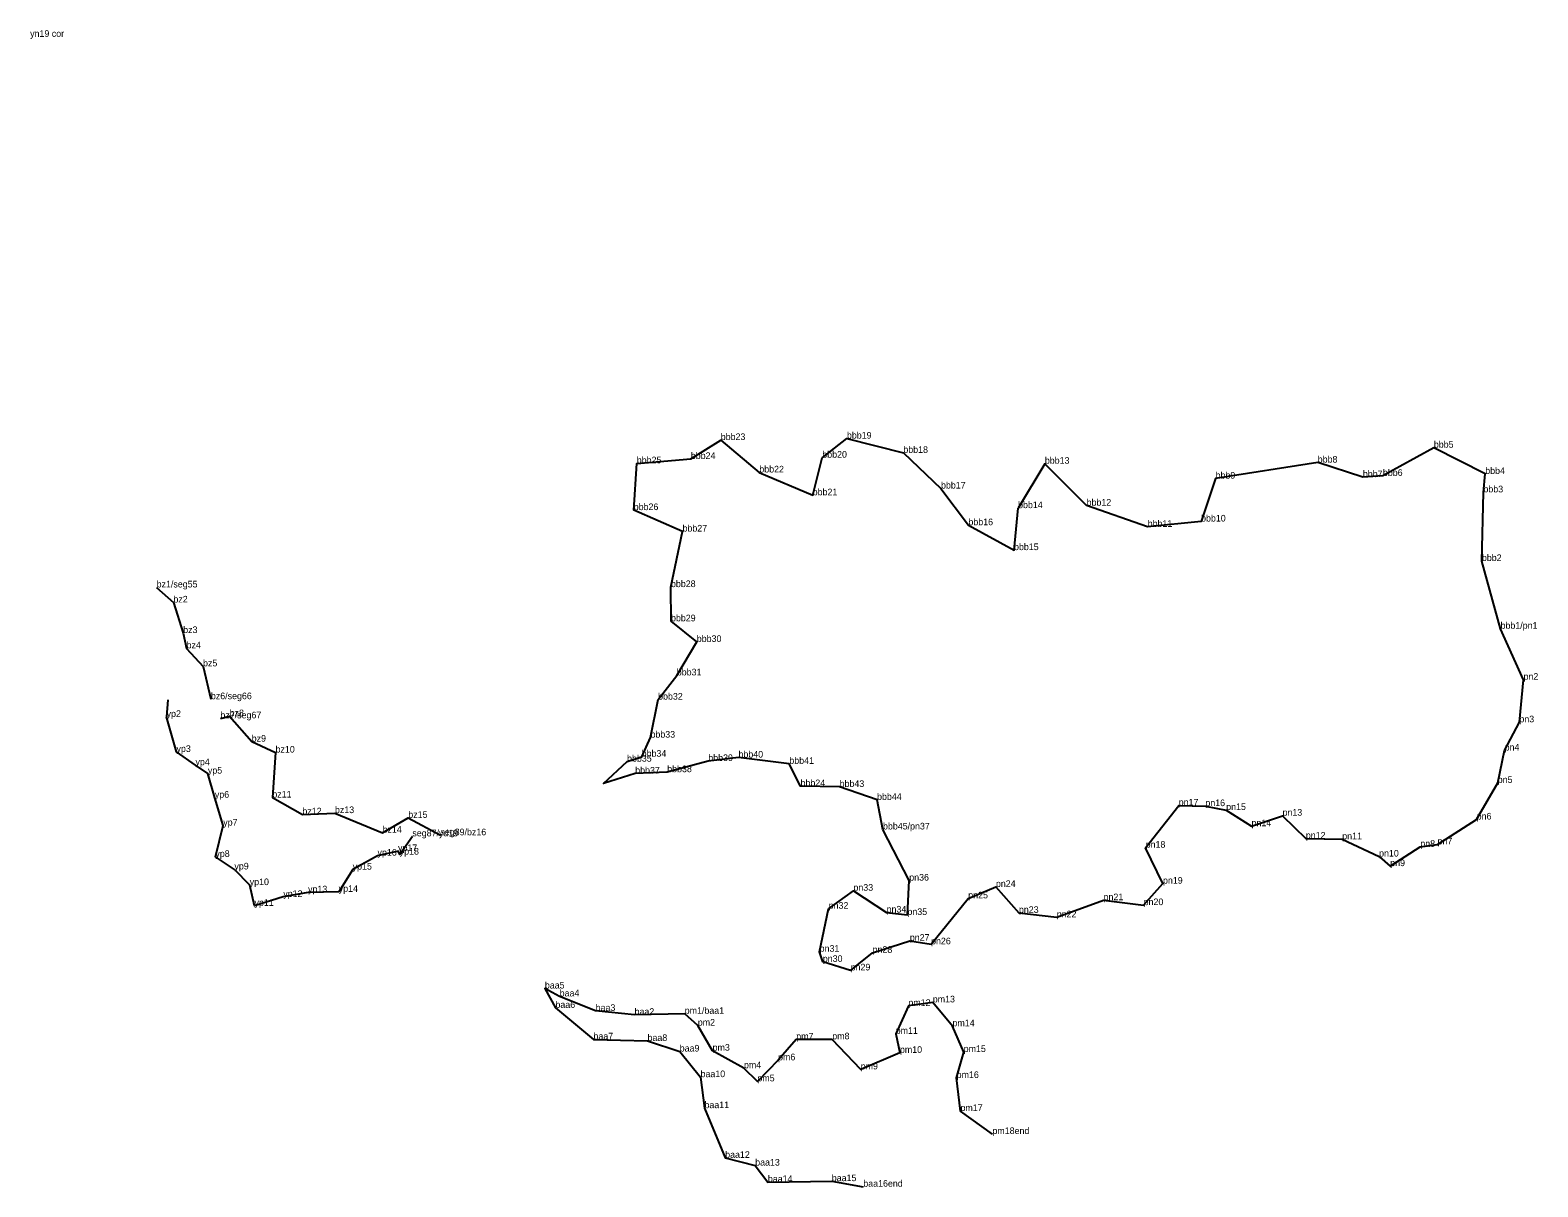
# Model space of a CAD drawing. Extents: x 2072529 to 2267990, y 436423 to 470008.
# Drawn here: x 2241167 to 2242532, y 439770 to 440817 of the extents above; entities that cross this region are included whole.
import ezdxf

# ---------------------------------------------------------------- set-up
doc = ezdxf.new("R2010")
doc.units = 0
doc.layers.add('Level 3', color=7, linetype='Continuous')
doc.layers.add('Old_Level_52', color=7, linetype='Continuous')

msp = doc.modelspace()

# ---------------------------------------------------------------- linework, layer by layer
at = {"layer": 'Level 3'}
for p, q in [((2241906.654, 440447.514), (2241906.654, 440447.514)), ((2241792.392, 440446.182), (2241792.392, 440446.182)), ((2241957.752, 440434.588), (2241957.752, 440434.588)), ((2242438.197, 440439.244), (2242438.197, 440439.244)), ((2241716.339, 440425.069), (2241716.339, 440425.069)), ((2241765.296, 440429.058), (2241765.296, 440429.058)), ((2241884.355, 440430.223), (2241884.355, 440430.223)), ((2242085.904, 440424.733), (2242085.904, 440424.733)), ((2242333.042, 440425.777), (2242333.042, 440425.777)), ((2241827.312, 440416.839), (2241827.312, 440416.839)), ((2242240.524, 440411.294), (2242240.524, 440411.294)), ((2242373.891, 440412.618), (2242373.891, 440412.618)), ((2242392.057, 440413.725), (2242392.057, 440413.725)), ((2242484.745, 440415.479), (2242484.745, 440415.479)), ((2241875.658, 440396.157), (2241875.658, 440396.157)), ((2241991.855, 440402.295), (2241991.855, 440402.295)), ((2242483.101, 440398.807), (2242483.101, 440398.807)), ((2241713.578, 440382.756), (2241713.578, 440382.756)), ((2242061.664, 440384.538), (2242061.664, 440384.538)), ((2242123.711, 440386.788), (2242123.711, 440386.788)), ((2242016.676, 440369.079), (2242016.676, 440369.079)), ((2242179.005, 440367.605), (2242179.005, 440367.605)), ((2242227.383, 440372.411), (2242227.383, 440372.411)), ((2241757.764, 440363.36), (2241757.764, 440363.36)), ((2242057.981, 440346.521), (2242057.981, 440346.521)), ((2242481.722, 440336.669), (2242481.722, 440336.669)), ((2241281.509, 440312.72), (2241281.509, 440312.72)), ((2241747.303, 440313.032), (2241747.303, 440313.032)), ((2241296.706, 440299.099), (2241296.706, 440299.099)), ((2241305.547, 440271.403), (2241305.547, 440271.403)), ((2241747.341, 440282.09), (2241747.341, 440282.09)), ((2242498.591, 440275.305), (2242498.591, 440275.305)), ((2241308.654, 440257.585), (2241308.654, 440257.585)), ((2241770.683, 440263.388), (2241770.683, 440263.388)), ((2241323.522, 440241.261), (2241323.522, 440241.261)), ((2241752.58, 440233.065), (2241752.58, 440233.065)), ((2242519.406, 440229.144), (2242519.406, 440229.144)), ((2241291.523, 440210.898), (2241290.571, 440195.444)), ((2241330.651, 440211.527), (2241330.651, 440211.527)), ((2241735.662, 440211.14), (2241735.662, 440211.14)), ((2241290.571, 440195.444), (2241290.571, 440195.444)), ((2241339.257, 440194.149), (2241339.257, 440194.149)), ((2241347.604, 440196.121), (2241347.604, 440196.121)), ((2242515.662, 440190.586), (2242515.662, 440190.586)), ((2241728.76, 440176.722), (2241728.76, 440176.722)), ((2241299.519, 440163.783), (2241299.519, 440163.783)), ((2241367.597, 440173.08), (2241367.597, 440173.08)), ((2241389.184, 440163.209), (2241389.184, 440163.209)), ((2242502.314, 440165.046), (2242502.314, 440165.046)), ((2241316.685, 440151.78), (2241316.685, 440151.78)), ((2241707.535, 440154.972), (2241707.535, 440154.972)), ((2241720.775, 440159.432), (2241720.775, 440159.432)), ((2241781.094, 440155.536), (2241781.094, 440155.536)), ((2241808.443, 440158.683), (2241808.443, 440158.683)), ((2241854.488, 440152.988), (2241854.488, 440152.988)), ((2241327.934, 440144.149), (2241327.934, 440144.149)), ((2241714.917, 440144.181), (2241714.917, 440144.181)), ((2241743.899, 440145.445), (2241743.899, 440145.445)), ((2242496.067, 440135.685), (2242496.067, 440135.685)), ((2241334.247, 440122.267), (2241334.247, 440122.267)), ((2241386.292, 440122.496), (2241386.292, 440122.496)), ((2241864.667, 440132.767), (2241864.667, 440132.767)), ((2241900.047, 440132.057), (2241900.047, 440132.057)), ((2241933.952, 440120.349), (2241933.952, 440120.349)), ((2241413.507, 440107.189), (2241413.507, 440107.189)), ((2241442.978, 440108.389), (2241442.978, 440108.389)), ((2242207.167, 440115.287), (2242207.167, 440115.287)), ((2242231.282, 440114.712), (2242231.282, 440114.712)), ((2242250.136, 440111.17), (2242250.136, 440111.17)), ((2242301.147, 440106.064), (2242301.147, 440106.064)), ((2241341.851, 440097.045), (2241341.851, 440097.045)), ((2241509.42, 440104.044), (2241509.42, 440104.044)), ((2241939.32, 440093.575), (2241939.32, 440093.575)), ((2242273.118, 440096.555), (2242273.118, 440096.555)), ((2242476.972, 440102.579), (2242476.972, 440102.579)), ((2241486.129, 440090.609), (2241486.129, 440090.609)), ((2241513.116, 440087.326), (2241513.116, 440087.326)), ((2241538.494, 440088.28), (2241538.494, 440088.28)), ((2242322.267, 440085.321), (2242322.267, 440085.321)), ((2242355.228, 440084.683), (2242355.228, 440084.683)), ((2242441.534, 440080.018), (2242441.534, 440080.018)), ((2241334.727, 440068.7), (2241334.727, 440068.7)), ((2241481.531, 440069.805), (2241481.531, 440069.805)), ((2241500.123, 440073.997), (2241500.123, 440073.997)), ((2241501.657, 440070.835), (2241501.657, 440070.835)), ((2242177.196, 440077.065), (2242177.196, 440077.065)), ((2242388.604, 440069.064), (2242388.604, 440069.064)), ((2242425.951, 440077.827), (2242425.951, 440077.827)), ((2241351.944, 440057.373), (2241351.944, 440057.373)), ((2241459.058, 440057.211), (2241459.058, 440057.211)), ((2242398.705, 440060.367), (2242398.705, 440060.367)), ((2241365.819, 440043.171), (2241365.819, 440043.171)), ((2241912.554, 440038.086), (2241912.554, 440038.086)), ((2241963.086, 440047.26), (2241963.086, 440047.26)), ((2242041.591, 440041.536), (2242041.591, 440041.536)), ((2242192.887, 440044.511), (2242192.887, 440044.511)), ((2241370.152, 440024.411), (2241370.152, 440024.411)), ((2241396.195, 440032.466), (2241396.195, 440032.466)), ((2241418.631, 440036.603), (2241418.631, 440036.603)), ((2241446.442, 440037.093), (2241446.442, 440037.093)), ((2242016.525, 440031.168), (2242016.525, 440031.168)), ((2242139.117, 440029.509), (2242139.117, 440029.509)), ((2242175.362, 440025.04), (2242175.362, 440025.04)), ((2241890.103, 440021.796), (2241890.103, 440021.796)), ((2241942.612, 440018.357), (2241942.612, 440018.357)), ((2241961.467, 440016.151), (2241961.467, 440016.151)), ((2242062.428, 440018.027), (2242062.428, 440018.027)), ((2242096.692, 440014.033), (2242096.692, 440014.033)), ((2241963.642, 439992.791), (2241963.642, 439992.791)), ((2241982.859, 439989.609), (2241982.859, 439989.609)), ((2241881.945, 439982.843), (2241881.945, 439982.843)), ((2241884.831, 439973.645), (2241884.831, 439973.645)), ((2241929.891, 439981.879), (2241929.891, 439981.879)), ((2241910.02, 439965.924), (2241910.02, 439965.924)), ((2241633.084, 439949.549), (2241633.084, 439949.549)), ((2241646.495, 439942.39), (2241646.495, 439942.39)), ((2241642.677, 439931.987), (2241642.677, 439931.987)), ((2241679.079, 439929.232), (2241679.079, 439929.232)), ((2241962.3, 439933.793), (2241962.3, 439933.793)), ((2241984.422, 439936.958), (2241984.422, 439936.958)), ((2241714.301, 439925.732), (2241714.301, 439925.732)), ((2241759.743, 439926.645), (2241759.743, 439926.645)), ((2241771.602, 439915.959), (2241771.602, 439915.959)), ((2242002.273, 439915.383), (2242002.273, 439915.383)), ((2241677.102, 439903.446), (2241677.102, 439903.446)), ((2241726.067, 439902.059), (2241726.067, 439902.059)), ((2241860.76, 439903.318), (2241860.76, 439903.318)), ((2241893.376, 439903.528), (2241893.376, 439903.528)), ((2241950.826, 439908.489), (2241950.826, 439908.489)), ((2241755.218, 439892.495), (2241755.218, 439892.495)), ((2241784.982, 439893.255), (2241784.982, 439893.255)), ((2241954.653, 439891.296), (2241954.653, 439891.296)), ((2242012.393, 439892.065), (2242012.393, 439892.065)), ((2241813.412, 439877.371), (2241813.412, 439877.371)), ((2241844.298, 439884.574), (2241844.298, 439884.574)), ((2241919.127, 439876.3), (2241919.127, 439876.3)), ((2241774.087, 439869.285), (2241774.087, 439869.285)), ((2241825.579, 439865.473), (2241825.579, 439865.473)), ((2242006.022, 439868.536), (2242006.022, 439868.536)), ((2241777.639, 439841.229), (2241777.639, 439841.229)), ((2242009.494, 439838.638), (2242009.494, 439838.638)), ((2242038.439, 439817.77), (2242038.439, 439817.77)), ((2241796.381, 439796.201), (2241796.381, 439796.201)), ((2241823.575, 439789.224), (2241823.575, 439789.224)), ((2241835.054, 439774.338), (2241835.054, 439774.338)), ((2241892.941, 439775.114), (2241892.941, 439775.114)), ((2241921.495, 439770.054), (2241921.495, 439770.054))]:
    msp.add_line(p, q, dxfattribs=at)
at = {"layer": 'Old_Level_52'}
for points in [[(2241910.02, 439965.924), (2241884.831, 439973.645), (2241881.945, 439982.843), (2241890.103, 440021.796), (2241912.554, 440038.086), (2241942.612, 440018.357), (2241961.467, 440016.151), (2241963.086, 440047.26), (2241939.32, 440093.575), (2241933.952, 440120.349), (2241900.047, 440132.057), (2241864.667, 440132.767), (2241854.488, 440152.988), (2241808.443, 440158.683), (2241781.094, 440155.536), (2241743.899, 440145.445), (2241714.917, 440144.181), (2241686.291, 440135.231), (2241707.535, 440154.972), (2241720.775, 440159.432), (2241728.76, 440176.722), (2241735.662, 440211.14), (2241752.58, 440233.065), (2241770.683, 440263.388), (2241747.341, 440282.09), (2241747.303, 440313.032), (2241757.764, 440363.36), (2241713.578, 440382.756), (2241716.339, 440425.069), (2241765.296, 440429.058), (2241792.392, 440446.182), (2241827.312, 440416.839), (2241875.658, 440396.157), (2241884.355, 440430.223), (2241906.654, 440447.514), (2241957.752, 440434.588), (2241991.855, 440402.295), (2242016.676, 440369.079), (2242057.981, 440346.521), (2242061.664, 440384.538)], [(2241910.02, 439965.924), (2241929.891, 439981.879), (2241963.642, 439992.791), (2241982.859, 439989.609), (2242016.525, 440031.168), (2242041.591, 440041.536), (2242062.428, 440018.027), (2242096.692, 440014.033), (2242139.117, 440029.509), (2242175.362, 440025.04), (2242192.887, 440044.511), (2242177.196, 440077.065), (2242207.167, 440115.287), (2242231.282, 440114.712), (2242250.136, 440111.17), (2242273.118, 440096.555), (2242301.147, 440106.064), (2242322.267, 440085.321), (2242355.228, 440084.683), (2242388.604, 440069.064), (2242398.705, 440060.367), (2242425.951, 440077.827), (2242441.534, 440080.018), (2242476.972, 440102.579), (2242496.067, 440135.685), (2242502.314, 440165.046), (2242515.662, 440190.586), (2242519.406, 440229.144), (2242498.591, 440275.305), (2242481.722, 440336.669), (2242483.101, 440398.807), (2242484.745, 440415.479), (2242438.197, 440439.244), (2242392.057, 440413.725), (2242373.891, 440412.618), (2242333.042, 440425.777), (2242240.524, 440411.294), (2242227.383, 440372.411), (2242179.005, 440367.605), (2242123.711, 440386.788), (2242085.904, 440424.733), (2242061.664, 440384.538)], [(2241281.509, 440312.72), (2241296.706, 440299.099), (2241305.547, 440271.403), (2241308.654, 440257.585), (2241323.522, 440241.261), (2241330.651, 440211.527)], [(2241513.116, 440087.326), (2241501.657, 440070.835), (2241500.123, 440073.997), (2241481.531, 440069.805), (2241459.058, 440057.211), (2241446.442, 440037.093), (2241418.631, 440036.603), (2241396.195, 440032.466), (2241370.152, 440024.411), (2241365.819, 440043.171), (2241351.944, 440057.373), (2241334.727, 440068.7), (2241341.851, 440097.045), (2241334.247, 440122.267), (2241327.934, 440144.149), (2241316.685, 440151.78), (2241299.519, 440163.783), (2241290.571, 440195.444)], [(2241339.257, 440194.149), (2241347.604, 440196.121), (2241367.597, 440173.08), (2241389.184, 440163.209), (2241386.292, 440122.496), (2241413.507, 440107.189), (2241442.978, 440108.389), (2241486.129, 440090.609), (2241509.42, 440104.044), (2241538.494, 440088.28)], [(2242038.439, 439817.77), (2242009.494, 439838.638), (2242006.022, 439868.536), (2242012.393, 439892.065), (2242002.273, 439915.383), (2241984.422, 439936.958), (2241962.3, 439933.793), (2241950.826, 439908.489), (2241954.653, 439891.296), (2241919.127, 439876.3), (2241893.376, 439903.528), (2241860.76, 439903.318), (2241844.298, 439884.574), (2241825.579, 439865.473), (2241813.412, 439877.371), (2241784.982, 439893.255), (2241771.602, 439915.959), (2241759.743, 439926.645), (2241714.301, 439925.732), (2241679.079, 439929.232), (2241646.495, 439942.39), (2241633.084, 439949.549), (2241642.677, 439931.987), (2241677.102, 439903.446), (2241726.067, 439902.059), (2241755.218, 439892.495), (2241774.087, 439869.285), (2241777.639, 439841.229), (2241796.381, 439796.201), (2241823.575, 439789.224), (2241835.054, 439774.338), (2241892.941, 439775.114), (2241921.495, 439770.054)]]:
    msp.add_lwpolyline(points, dxfattribs=at)

# ---------------------------------------------------------------- texts
for s, p in [('yn19 cor', (2241166.938, 440811.264)), ('bbb23', (2241792.392, 440446.182)), ('bbb19', (2241906.654, 440447.514)), ('bbb24', (2241765.296, 440429.058)), ('bbb20', (2241884.355, 440430.223)), ('bbb18', (2241957.752, 440434.588)), ('bbb5', (2242438.197, 440439.244)), ('bbb25', (2241716.339, 440425.069)), ('bbb22', (2241827.312, 440416.839)), ('bbb13', (2242085.904, 440424.733)), ('bbb8', (2242333.042, 440425.777)), ('bbb6', (2242392.057, 440413.725)), ('bbb4', (2242484.745, 440415.479)), ('bbb17', (2241991.855, 440402.295)), ('bbb9', (2242240.524, 440411.294)), ('bbb7', (2242373.891, 440412.618)), ('bbb21', (2241875.658, 440396.157)), ('bbb12', (2242123.711, 440386.788)), ('bbb3', (2242483.101, 440398.807)), ('bbb26', (2241713.578, 440382.756)), ('bbb14', (2242061.664, 440384.538)), ('bbb27', (2241757.764, 440363.36)), ('bbb16', (2242016.676, 440369.079)), ('bbb11', (2242179.005, 440367.605)), ('bbb10', (2242227.383, 440372.411)), ('bbb15', (2242057.981, 440346.521)), ('bbb2', (2242481.722, 440336.669)), ('bz1/seg55', (2241281.509, 440312.72)), ('bbb28', (2241747.303, 440313.032)), ('bz2', (2241296.706, 440299.099)), ('bbb29', (2241747.341, 440282.09)), ('bz3', (2241305.547, 440271.403)), ('bbb1/pn1', (2242498.591, 440275.305)), ('bz4', (2241308.654, 440257.585)), ('bbb30', (2241770.683, 440263.388)), ('bz5', (2241323.522, 440241.261)), ('bbb31', (2241752.58, 440233.065)), ('pn2', (2242519.406, 440229.144)), ('bz6/seg66', (2241330.651, 440211.527)), ('bbb32', (2241735.662, 440211.14)), ('yp2', (2241290.571, 440195.444)), ('bz8', (2241347.604, 440196.121)), ('bz7/seg67', (2241339.257, 440194.149)), ('pn3', (2242515.662, 440190.586)), ('bz9', (2241367.597, 440173.08)), ('bbb33', (2241728.76, 440176.722)), ('yp3', (2241299.519, 440163.783)), ('bz10', (2241389.184, 440163.209)), ('bbb35', (2241707.535, 440154.972)), ('bbb34', (2241720.775, 440159.432)), ('bbb39', (2241781.094, 440155.536)), ('bbb40', (2241808.443, 440158.683)), ('pn4', (2242502.314, 440165.046)), ('yp4', (2241316.685, 440151.78)), ('yp5', (2241327.934, 440144.149)), ('bbb37', (2241714.917, 440144.181)), ('bbb38', (2241743.899, 440145.445)), ('bbb41', (2241854.488, 440152.988)), ('bbb24', (2241864.667, 440132.767)), ('bbb43', (2241900.047, 440132.057)), ('pn5', (2242496.067, 440135.685)), ('yp6', (2241334.247, 440122.267)), ('bz11', (2241386.292, 440122.496)), ('bbb44', (2241933.952, 440120.349)), ('pn17', (2242207.167, 440115.287)), ('pn16', (2242231.282, 440114.712)), ('bz12', (2241413.507, 440107.189)), ('bz13', (2241442.978, 440108.389)), ('bz15', (2241509.42, 440104.044)), ('pn15', (2242250.136, 440111.17)), ('pn13', (2242301.147, 440106.064)), ('pn6', (2242476.972, 440102.579)), ('yp7', (2241341.851, 440097.045)), ('bz14', (2241486.129, 440090.609)), ('seg87/yd19', (2241513.116, 440087.326)), ('seg89/bz16', (2241538.494, 440088.28)), ('bbb45/pn37', (2241939.32, 440093.575)), ('pn14', (2242273.118, 440096.555)), ('yp17', (2241500.123, 440073.997)), ('pn18', (2242177.196, 440077.065)), ('pn12', (2242322.267, 440085.321)), ('pn11', (2242355.228, 440084.683)), ('pn8', (2242425.951, 440077.827)), ('pn7', (2242441.534, 440080.018)), ('yp8', (2241334.727, 440068.7)), ('yp16', (2241481.531, 440069.805)), ('yp18', (2241501.657, 440070.835)), ('pn10', (2242388.604, 440069.064)), ('pn9', (2242398.705, 440060.367)), ('yp9', (2241351.944, 440057.373)), ('yp15', (2241459.058, 440057.211)), ('pn36', (2241963.086, 440047.26)), ('yp10', (2241365.819, 440043.171)), ('yp12', (2241396.195, 440032.466)), ('yp13', (2241418.631, 440036.603)), ('yp14', (2241446.442, 440037.093)), ('pn33', (2241912.554, 440038.086)), ('pn24', (2242041.591, 440041.536)), ('pn19', (2242192.887, 440044.511)), ('yp11', (2241370.152, 440024.411)), ('pn32', (2241890.103, 440021.796)), ('pn34', (2241942.612, 440018.357)), ('pn25', (2242016.525, 440031.168)), ('pn23', (2242062.428, 440018.027)), ('pn21', (2242139.117, 440029.509)), ('pn20', (2242175.362, 440025.04)), ('pn35', (2241961.467, 440016.151)), ('pn22', (2242096.692, 440014.033)), ('pn27', (2241963.642, 439992.791)), ('pn31', (2241881.945, 439982.843)), ('pn28', (2241929.891, 439981.879)), ('pn26', (2241982.859, 439989.609)), ('pn30', (2241884.831, 439973.645)), ('pn29', (2241910.02, 439965.924)), ('baa5', (2241633.084, 439949.549)), ('baa4', (2241646.495, 439942.39)), ('pm13', (2241984.422, 439936.958)), ('baa6', (2241642.677, 439931.987)), ('baa3', (2241679.079, 439929.232)), ('baa2', (2241714.301, 439925.732)), ('pm1/baa1', (2241759.743, 439926.645)), ('pm12', (2241962.3, 439933.793)), ('pm2', (2241771.602, 439915.959)), ('pm14', (2242002.273, 439915.383)), ('baa7', (2241677.102, 439903.446)), ('baa8', (2241726.067, 439902.059)), ('pm7', (2241860.76, 439903.318)), ('pm8', (2241893.376, 439903.528)), ('pm11', (2241950.826, 439908.489)), ('baa9', (2241755.218, 439892.495)), ('pm3', (2241784.982, 439893.255)), ('pm6', (2241844.298, 439884.574)), ('pm10', (2241954.653, 439891.296)), ('pm15', (2242012.393, 439892.065)), ('baa10', (2241774.087, 439869.285)), ('pm4', (2241813.412, 439877.371)), ('pm9', (2241919.127, 439876.3)), ('pm16', (2242006.022, 439868.536)), ('pm5', (2241825.579, 439865.473)), ('baa11', (2241777.639, 439841.229)), ('pm17', (2242009.494, 439838.638)), ('pm18end', (2242038.439, 439817.77)), ('baa12', (2241796.381, 439796.201)), ('baa13', (2241823.575, 439789.224)), ('baa14', (2241835.054, 439774.338)), ('baa15', (2241892.941, 439775.114)), ('baa16end', (2241921.495, 439770.054))]:
    msp.add_text(s, height=6).set_placement(p)

doc.saveas('drawing.dxf')
